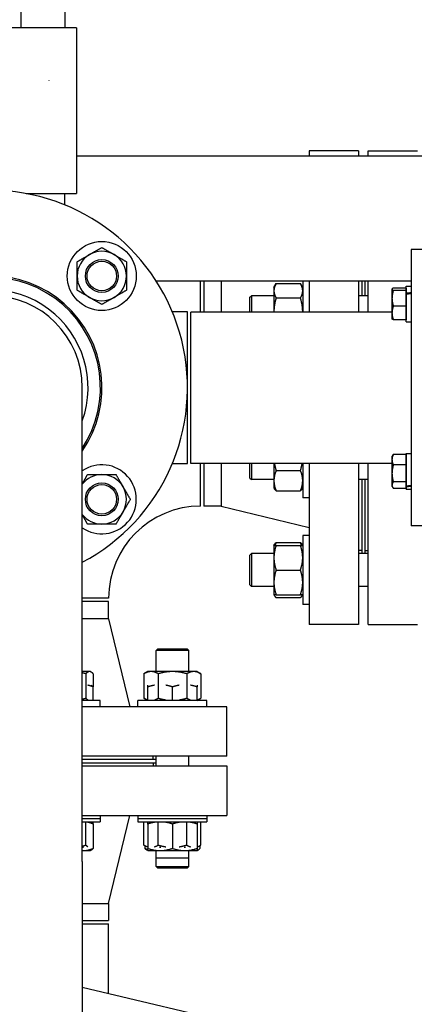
# Model space of a CAD drawing. Header units: inches. Extents: x 24 to 1128, y -69 to 748.
# Tile 258 of 656: x 399.47 to 406.97, y 215.33 to 234.04. Entities that reach past the tile are written whole.
import ezdxf

# ---------------------------------------------------------------- set-up
doc = ezdxf.new("R2010")
doc.units = ezdxf.units.IN
doc.header["$LTSCALE"] = 32
doc.header["$MEASUREMENT"] = 0
doc.layers.add('Visible (ANSI)', color=7, linetype='Continuous', lineweight=30)

msp = doc.modelspace()

# ---------------------------------------------------------------- linework, layer by layer
at = {"layer": 'Visible (ANSI)'}
for p, q in [((399.48563, 234.69617), (399.48563, 233.88367)), ((400.32563, 234.68002), (400.32563, 233.88367)), ((400.54688, 233.88367), (399.26438, 233.88367)), ((400.54688, 233.88367), (400.54688, 230.73367)), ((400.54688, 231.44761), (408.31163, 231.44761)), ((404.96813, 231.54617), (404.96813, 231.44761)), ((405.90813, 231.54617), (404.96813, 231.54617)), ((405.90813, 231.54617), (405.90813, 231.44761)), ((406.09063, 231.44761), (406.09063, 231.54617)), ((406.09063, 231.54617), (407.03063, 231.54617)), ((399.58743, 230.73367), (400.54688, 230.73367)), ((400.32563, 230.51692), (400.32563, 230.73367)), ((406.90563, 229.67117), (406.90563, 224.42117)), ((407.15563, 229.67117), (406.90563, 229.67117)), ((402.06095, 229.07261), (406.90563, 229.07261)), ((402.90563, 228.48367), (402.90563, 229.07261)), ((402.96813, 229.07261), (402.96813, 228.48367)), ((403.2948, 229.07261), (403.2948, 228.48367)), ((404.29913, 228.94998), (404.341, 229.0225)), ((404.341, 229.0225), (404.80427, 229.0225)), ((404.84613, 228.94998), (404.80427, 229.0225)), ((404.84613, 229.07261), (404.84613, 228.48367)), ((404.96813, 229.07261), (404.96813, 228.48367)), ((405.90813, 229.07261), (405.90813, 228.48367)), ((405.96813, 229.07261), (405.96813, 228.79373)), ((406.03063, 228.79373), (406.03063, 229.07261)), ((406.09063, 228.48367), (406.09063, 229.07261)), ((406.81163, 228.83716), (406.81163, 228.97716)), ((406.81163, 228.97716), (406.90563, 228.97716)), ((403.84313, 228.76243), (403.87443, 228.79373)), ((403.87443, 228.79373), (403.87443, 228.48367)), ((404.29913, 228.79373), (403.87443, 228.79373)), ((404.29913, 228.94998), (404.29913, 228.88718)), ((404.29913, 228.88718), (404.29913, 228.48367)), ((406.09063, 228.79373), (405.90813, 228.79373)), ((406.54363, 228.91816), (406.54511, 228.92073)), ((406.54363, 228.91816), (406.54363, 228.91561)), ((406.54363, 228.91561), (406.54363, 228.74368)), ((406.81163, 228.93741), (406.56873, 228.93741)), ((406.81163, 228.89381), (406.56873, 228.89381)), ((406.81163, 228.93741), (406.81163, 228.91561)), ((406.81163, 228.91816), (406.81163, 228.91816)), ((406.81163, 228.91561), (406.81163, 228.89381)), ((406.81163, 228.89381), (406.81163, 228.74368)), ((406.81163, 228.81767), (406.81163, 228.83716)), ((406.81163, 228.29716), (406.81163, 228.81767)), ((403.84313, 228.48367), (403.84313, 228.76243)), ((404.341, 228.75187), (404.80427, 228.75187)), ((406.54363, 228.74368), (406.54363, 228.46523)), ((406.81163, 228.59356), (406.56873, 228.59356)), ((406.81163, 228.74368), (406.81163, 228.59356)), ((406.81163, 228.59356), (406.81163, 228.46523)), ((402.65563, 228.48617), (402.36813, 228.48617)), ((402.65563, 225.60617), (402.65563, 228.48617)), ((402.71813, 225.60867), (402.71813, 228.48367)), ((406.54363, 228.48367), (402.71813, 228.48367)), ((406.54363, 228.46523), (406.54363, 228.35616)), ((406.81163, 228.46523), (406.81163, 228.33691)), ((406.54363, 228.35616), (406.54511, 228.35359)), ((406.81163, 228.33691), (406.56873, 228.33691)), ((406.81163, 228.35616), (406.81163, 228.35616)), ((406.81163, 228.29716), (406.90563, 228.29716)), ((400.65563, 218.04617), (400.65563, 227.04617)), ((406.81163, 225.77671), (406.56873, 225.77671)), ((406.81163, 225.18023), (406.81163, 225.79518)), ((406.81163, 225.79518), (406.90563, 225.79518)), ((406.81163, 225.77671), (406.81163, 225.67744)), ((402.36813, 225.60617), (402.65563, 225.60617)), ((406.54363, 225.60867), (402.71813, 225.60867)), ((402.90563, 224.79617), (402.90563, 225.60867)), ((402.96813, 225.60867), (402.96813, 224.79617)), ((403.2948, 225.60867), (403.2948, 224.79617)), ((403.84313, 225.32991), (403.84313, 225.60867)), ((403.87443, 225.60867), (403.87443, 225.29861)), ((404.29913, 225.60867), (404.29913, 225.27965)), ((404.84613, 225.60867), (404.84613, 224.95486)), ((404.96813, 225.60867), (404.96813, 222.54617)), ((405.90813, 225.60867), (405.90813, 222.54617)), ((406.09063, 222.54617), (406.09063, 225.60867)), ((406.54363, 225.73618), (406.55671, 225.75884)), ((406.54363, 225.73618), (406.54363, 225.67744)), ((406.54363, 225.67744), (406.54363, 225.41742)), ((406.81163, 225.73618), (406.81163, 225.73618)), ((406.81163, 225.67744), (406.81163, 225.57818)), ((404.341, 225.47102), (404.80427, 225.47102)), ((406.54363, 225.41742), (406.54363, 225.19515)), ((406.81163, 225.57818), (406.56873, 225.57818)), ((406.81163, 225.57818), (406.81163, 225.41742)), ((406.81163, 225.41742), (406.81163, 225.25665)), ((403.84313, 225.32991), (403.87443, 225.29861)), ((404.29913, 225.29861), (403.87443, 225.29861)), ((404.29913, 225.27965), (404.29913, 225.14236)), ((406.09063, 225.29861), (405.90813, 225.29861)), ((405.96813, 225.29861), (405.96813, 223.89412)), ((406.03063, 223.89412), (406.03063, 225.29861)), ((406.81163, 225.25665), (406.56873, 225.25665)), ((406.81163, 225.25665), (406.81163, 225.19515)), ((404.29913, 225.14236), (404.30868, 225.12582)), ((404.341, 225.08828), (404.80427, 225.08828)), ((404.84613, 225.14236), (404.83659, 225.12582)), ((406.54363, 225.19515), (406.54363, 225.17418)), ((406.54363, 225.17418), (406.55671, 225.15151)), ((406.81163, 225.13365), (406.56873, 225.13365)), ((406.81163, 225.19515), (406.81163, 225.13365)), ((406.81163, 225.16705), (406.81163, 225.18023)), ((406.81163, 225.17418), (406.81163, 225.17418)), ((406.81163, 225.11518), (406.81163, 225.16705)), ((406.81163, 225.11518), (406.90563, 225.11518)), ((404.96813, 224.95486), (404.84613, 224.95486)), ((403.2948, 224.79617), (402.96813, 224.79617)), ((403.2948, 224.79617), (404.96813, 224.39117)), ((407.15563, 224.42117), (406.90563, 224.42117)), ((404.341, 224.10444), (404.80427, 224.10444)), ((404.84613, 224.23787), (404.84613, 222.92537)), ((404.96813, 224.23787), (404.84613, 224.23787)), ((404.29913, 224.05037), (404.30868, 224.06691)), ((404.29913, 224.05037), (404.29913, 223.816)), ((404.341, 224.05037), (404.80427, 224.05037)), ((404.84613, 224.05037), (404.83659, 224.06691)), ((405.96813, 223.95117), (405.90813, 223.95117)), ((406.03063, 223.95117), (406.09063, 223.95117)), ((403.84313, 223.86282), (403.87443, 223.89412)), ((403.84313, 223.30042), (403.84313, 223.86282)), ((403.87443, 223.89412), (403.87443, 223.26912)), ((404.29913, 223.89412), (403.87443, 223.89412)), ((404.29913, 223.816), (404.29913, 223.34725)), ((406.09063, 223.89412), (405.90813, 223.89412)), ((404.341, 223.58162), (404.80427, 223.58162)), ((404.29913, 223.34725), (404.29913, 223.11287)), ((403.84313, 223.30042), (403.87443, 223.26912)), ((404.29913, 223.26912), (403.87443, 223.26912)), ((406.09063, 223.26912), (405.90813, 223.26912)), ((401.15563, 223.04617), (400.65563, 223.04617)), ((401.15563, 222.98367), (400.65563, 222.98367)), ((401.15563, 222.657), (401.15563, 222.98367)), ((404.29913, 223.11287), (404.30868, 223.09634)), ((404.341, 223.11287), (404.80427, 223.11287)), ((404.341, 223.0588), (404.80427, 223.0588)), ((404.84613, 223.11287), (404.83659, 223.09634)), ((404.96813, 222.92537), (404.84613, 222.92537)), ((401.15563, 222.657), (400.65563, 222.657)), ((401.15563, 222.657), (401.56063, 220.98367)), ((405.90813, 222.54617), (404.96813, 222.54617)), ((406.09063, 222.54617), (407.03063, 222.54617)), ((402.08898, 222.08367), (402.05768, 222.05237)), ((402.68268, 222.05237), (402.05768, 222.05237)), ((402.05768, 221.65267), (402.05768, 222.05237)), ((402.08898, 222.08367), (402.65138, 222.08367)), ((402.65138, 222.08367), (402.68268, 222.05237)), ((402.68268, 221.65267), (402.68268, 222.05237)), ((400.79347, 221.65267), (400.65563, 221.65267)), ((400.72343, 221.6108), (400.72343, 221.14754)), ((400.80945, 221.65267), (400.79347, 221.65267)), ((400.80945, 221.65267), (400.82598, 221.64312)), ((400.86352, 221.6108), (400.86352, 221.3603)), ((401.90143, 221.65267), (401.82892, 221.6108)), ((401.82892, 221.6108), (401.82892, 221.14754)), ((401.96423, 221.65267), (401.90143, 221.65267)), ((402.37018, 221.65267), (401.96423, 221.65267)), ((402.09955, 221.6108), (402.09955, 221.14754)), ((402.77613, 221.65267), (402.37018, 221.65267)), ((402.64081, 221.6108), (402.64081, 221.14754)), ((402.83893, 221.65267), (402.77613, 221.65267)), ((402.83893, 221.65267), (402.91145, 221.6108)), ((402.91145, 221.6108), (402.91145, 221.14754)), ((400.86352, 221.10567), (400.86352, 221.3603)), ((401.90143, 221.10567), (401.90143, 221.3603)), ((402.37018, 221.10567), (402.37018, 221.3603)), ((402.83893, 221.10567), (402.83893, 221.3603)), ((400.99695, 221.10567), (400.65563, 221.10567)), ((400.99695, 220.98367), (400.99695, 221.10567)), ((403.02643, 221.10567), (401.71393, 221.10567)), ((401.71393, 220.98367), (401.71393, 221.10567)), ((401.90143, 221.10567), (401.82892, 221.14754)), ((402.83893, 221.10567), (402.91145, 221.14754)), ((403.02643, 220.98367), (403.02643, 221.10567)), ((403.40563, 220.98367), (400.65563, 220.98367)), ((403.40563, 220.04367), (403.40563, 220.98367)), ((403.40563, 220.04367), (400.65563, 220.04367)), ((402.05768, 219.98367), (400.65563, 219.98367)), ((402.00063, 219.98367), (402.00063, 220.04367)), ((402.05768, 219.86067), (402.05768, 220.04367)), ((402.68268, 219.86067), (402.68268, 220.04367)), ((400.65563, 219.92117), (402.05768, 219.92117)), ((400.65563, 219.92067), (402.00063, 219.92067)), ((400.65563, 219.86067), (403.40563, 219.86067)), ((402.00063, 219.92067), (402.00063, 219.86067)), ((403.40563, 219.86067), (403.40563, 218.92067)), ((400.65563, 218.92067), (403.40563, 218.92067)), ((400.65563, 218.86167), (400.99695, 218.86167)), ((400.99695, 218.92067), (400.99695, 218.86167)), ((400.99695, 218.86167), (400.99695, 218.79867)), ((401.15563, 217.24734), (401.56063, 218.92067)), ((401.71393, 218.92067), (401.71393, 218.86167)), ((401.71393, 218.86167), (403.02643, 218.86167)), ((401.71393, 218.86167), (401.71393, 218.79867)), ((403.02643, 218.92067), (403.02643, 218.86167)), ((403.02643, 218.86167), (403.02643, 218.79867)), ((400.65563, 218.79867), (400.99695, 218.79867)), ((400.72343, 218.35654), (400.72343, 218.79867)), ((400.86352, 218.7568), (400.86352, 218.79867)), ((400.86352, 218.7568), (400.86352, 218.29354)), ((401.71393, 218.79867), (403.02643, 218.79867)), ((401.82892, 218.35654), (401.82892, 218.79867)), ((401.90143, 218.7568), (401.90143, 218.29354)), ((402.09955, 218.35654), (402.09955, 218.79867)), ((402.37018, 218.7568), (402.37018, 218.29354)), ((402.64081, 218.35654), (402.64081, 218.79867)), ((402.83893, 218.7568), (402.83893, 218.29354)), ((402.91145, 218.35654), (402.91145, 218.79867)), ((400.66211, 218.31467), (400.6819, 218.31467)), ((401.90143, 218.31467), (401.82892, 218.35654)), ((401.84736, 218.34589), (401.84736, 218.29354)), ((402.12253, 218.31467), (402.14934, 218.31467)), ((402.59102, 218.31467), (402.61784, 218.31467)), ((402.83893, 218.31467), (402.91145, 218.35654)), ((402.893, 218.34589), (402.893, 218.29354)), ((400.65563, 218.25167), (400.67215, 218.25167)), ((400.67215, 218.25167), (400.80945, 218.25167)), ((400.80945, 218.25167), (400.82598, 218.26122)), ((401.90143, 218.25167), (401.8849, 218.26122)), ((401.90143, 218.25167), (402.13581, 218.25167)), ((402.05768, 218.11497), (402.05768, 218.25167)), ((402.05768, 218.11497), (402.68268, 218.11497)), ((402.05768, 217.95197), (402.05768, 218.11497)), ((402.13581, 218.25167), (402.60456, 218.25167)), ((402.60456, 218.25167), (402.83893, 218.25167)), ((402.68268, 218.11497), (402.68268, 218.25167)), ((402.68268, 217.95197), (402.68268, 218.11497)), ((402.83893, 218.25167), (402.85547, 218.26122)), ((400.65563, 218.04617), (400.65563, 210.57006)), ((402.05768, 217.95197), (402.68268, 217.95197)), ((402.08898, 217.92067), (402.05768, 217.95197)), ((402.65138, 217.92067), (402.08898, 217.92067)), ((402.65138, 217.92067), (402.68268, 217.95197)), ((400.65563, 217.24734), (401.15563, 217.24734)), ((401.15563, 217.24734), (401.15563, 216.92067)), ((400.65563, 216.92067), (401.15563, 216.92067)), ((400.65563, 216.85817), (401.15563, 216.85817)), ((401.15563, 215.53123), (401.15563, 216.85817)), ((406.65571, 214.23257), (400.65563, 215.64929))]:
    msp.add_line(p, q, dxfattribs=at)
for centre, radius in [((401.02695, 229.16749), 0.65625), ((401.02695, 229.16749), 0.31271), ((401.02695, 229.16749), 0.3125), ((401.02695, 229.16749), 0.2812), ((401.02695, 224.92485), 0.31271), ((401.02695, 224.92485), 0.3125), ((401.02695, 224.92485), 0.2812)]:
    msp.add_circle(centre, radius, dxfattribs=at)
for centre, radius, start, end in [((398.90563, 227.04617), 3.75, 297.818139, 242.181861), ((401.02695, 229.16749), 0.46875, 120, 180), ((401.02695, 229.16749), 0.46875, 60, 120), ((401.02695, 229.16749), 0.46875, 0, 60), ((398.90563, 227.04617), 2.125, 325.439678, 214.560322), ((398.90563, 227.04617), 2.09553, 326.62732, 213.37268), ((401.02695, 229.16749), 0.46875, 180, 240), ((401.02695, 229.16749), 0.46875, 300, 0), ((398.90563, 227.04617), 1.86, 340.196524, 199.803476), ((398.90563, 227.04617), 1.75, 0, 180), ((401.02695, 229.16749), 0.46875, 240, 300), ((401.02695, 224.92485), 0.65625, 235.540644, 124.459356), ((401.02695, 224.92485), 0.46875, 90, 142.386895), ((401.02695, 224.92485), 0.46875, 30, 90), ((401.02695, 224.92485), 0.46875, 330, 30), ((401.02695, 224.92485), 0.46875, 270, 330), ((402.90563, 223.04617), 1.75, 90, 180), ((401.02695, 224.92485), 0.46875, 217.613105, 270)]:
    msp.add_arc(centre, radius, start, end, dxfattribs=at)
for centre, major_axis, ratio, start_param, end_param in [((406.839, 228.63716), (1.92803, 0.27507), 0.10364979, 1.52144398, 1.57020057), ((406.97227, 228.63716), (1.92803, 0.27507), 0.10364979, 1.5905754, 1.6394144), ((406.839, 225.45518), (1.92802, 0.20796), 0.13951525, 4.68315115, 4.73190773), ((406.97227, 225.45518), (1.92802, 0.20796), 0.13951525, 4.61393731, 4.66277632)]:
    msp.add_ellipse(centre, major_axis=major_axis, ratio=ratio, start_param=start_param, end_param=end_param, dxfattribs=at)
for points, knots in [([(400.02322, 232.88431), (400.02376, 232.88416), (400.02431, 232.884), (400.02504, 232.88378), (400.02524, 232.88373), (400.02544, 232.88367)], [-0.00483455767, -0.00483455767, -0.00483455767, -0.00483455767, 0, 0, 0.00176659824, 0.00176659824, 0.00176659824, 0.00176659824]), ([(400.02544, 232.88367), (400.02528, 232.88378), (400.02511, 232.8839), (400.02451, 232.88432), (400.02407, 232.88462), (400.02363, 232.88492)], [-0.00176659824, -0.00176659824, -0.00176659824, -0.00176659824, 0, 0, 0.0046696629, 0.0046696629, 0.0046696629, 0.0046696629])]:
    msp.add_open_spline(points, degree=3, knots=knots, dxfattribs=at)
for points, weights in [([(400.79258, 229.57344), (400.90135, 229.63624), (401.02695, 229.70876)], [1, 1.0379548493, 1]), ([(401.02695, 229.70876), (401.15255, 229.63624), (401.26133, 229.57344)], [1, 1.0379548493, 1]), ([(400.5582, 229.43812), (400.6838, 229.51064), (400.79258, 229.57344)], [1, 1.0379548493, 1]), ([(401.26133, 229.57344), (401.3701, 229.51064), (401.4957, 229.43812)], [1, 1.0379548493, 1]), ([(400.5582, 229.16749), (400.5582, 229.29309), (400.5582, 229.43812)], [1, 1.0379548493, 1]), ([(401.4957, 229.43812), (401.4957, 229.29309), (401.4957, 229.16749)], [1, 1.0379548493, 1]), ([(400.5582, 228.89686), (400.5582, 229.04189), (400.5582, 229.16749)], [1, 1.0379548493, 1]), ([(401.4957, 229.16749), (401.4957, 229.04189), (401.4957, 228.89686)], [1, 1.0379548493, 1]), ([(404.341, 229.0225), (404.29913, 228.94998), (404.29913, 228.88718)], [1, 1.0379548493, 1]), ([(404.84613, 228.88718), (404.84613, 228.94998), (404.80427, 229.0225)], [1, 1.0379548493, 1]), ([(400.79258, 228.76154), (400.6838, 228.82434), (400.5582, 228.89686)], [1, 1.0379548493, 1]), ([(401.4957, 228.89686), (401.3701, 228.82434), (401.26133, 228.76154)], [1, 1.0379548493, 1]), ([(404.29913, 228.88718), (404.29913, 228.82438), (404.341, 228.75187)], [1, 1.0379548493, 1]), ([(404.80427, 228.75187), (404.84613, 228.82438), (404.84613, 228.88718)], [1, 1.0379548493, 1]), ([(406.56873, 228.93741), (406.54363, 228.92573), (406.54363, 228.91561)], [1, 1.0379548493, 1]), ([(406.54363, 228.91561), (406.54363, 228.90549), (406.56873, 228.89381)], [1, 1.0379548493, 1]), ([(406.56873, 228.89381), (406.54363, 228.81336), (406.54363, 228.74368)], [1, 1.0379548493, 1]), ([(401.02695, 228.62622), (400.90135, 228.69874), (400.79258, 228.76154)], [1, 1.0379548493, 1]), ([(401.26133, 228.76154), (401.15255, 228.69874), (401.02695, 228.62622)], [1, 1.0379548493, 1]), ([(404.341, 228.75187), (404.29951, 228.60814), (404.29914, 228.48367)], [1, 1.03759995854, 1.00070314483]), ([(404.84613, 228.48367), (404.84576, 228.60814), (404.80427, 228.75187)], [1.00070314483, 1.03759995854, 1]), ([(406.54363, 228.74368), (406.54363, 228.67401), (406.56873, 228.59356)], [1, 1.0379548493, 1]), ([(406.56873, 228.59356), (406.54363, 228.52479), (406.54363, 228.46523)], [1, 1.0379548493, 1]), ([(406.54363, 228.46523), (406.54363, 228.40568), (406.56873, 228.33691)], [1, 1.0379548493, 1]), ([(406.56873, 228.33691), (406.54961, 228.34581), (406.54511, 228.35359)], [1, 1.02865772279, 1.01403954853]), ([(406.56873, 225.77671), (406.54363, 225.72351), (406.54363, 225.67744)], [1, 1.0379548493, 1]), ([(406.55671, 225.75884), (406.5617, 225.76748), (406.56873, 225.77671)], [1.01504930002, 1.0103434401, 1]), ([(404.30906, 225.60867), (404.31932, 225.54355), (404.341, 225.47102)], [1.01897199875, 1.01929831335, 1]), ([(404.80427, 225.47102), (404.82594, 225.54355), (404.83621, 225.60867)], [1, 1.01929831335, 1.01897199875]), ([(406.54363, 225.67744), (406.54363, 225.63138), (406.56873, 225.57818)], [1, 1.0379548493, 1]), ([(404.341, 225.47102), (404.29913, 225.36846), (404.29913, 225.27965)], [1, 1.0379548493, 1]), ([(404.84613, 225.27965), (404.84613, 225.36846), (404.80427, 225.47102)], [1, 1.0379548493, 1]), ([(406.56873, 225.57818), (406.54363, 225.49203), (406.54363, 225.41742)], [1, 1.0379548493, 1]), ([(406.54363, 225.41742), (406.54363, 225.34281), (406.56873, 225.25665)], [1, 1.0379548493, 1]), ([(400.65563, 225.2192), (400.70263, 225.30061), (400.75632, 225.3936)], [1.01485164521, 1.02782596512, 1]), ([(400.75632, 225.3936), (400.90135, 225.3936), (401.02695, 225.3936)], [1, 1.0379548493, 1]), ([(401.02695, 225.3936), (401.15255, 225.3936), (401.29759, 225.3936)], [1, 1.0379548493, 1]), ([(401.29759, 225.3936), (401.3701, 225.268), (401.4329, 225.15922)], [1, 1.0379548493, 1]), ([(404.29913, 225.27965), (404.29913, 225.19084), (404.341, 225.08828)], [1, 1.0379548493, 1]), ([(404.80427, 225.08828), (404.84613, 225.19084), (404.84613, 225.27965)], [1, 1.0379548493, 1]), ([(406.56873, 225.25665), (406.54363, 225.2237), (406.54363, 225.19515)], [1, 1.0379548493, 1]), ([(401.4329, 225.15922), (401.4957, 225.05045), (401.56822, 224.92485)], [1, 1.0379548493, 1]), ([(404.341, 225.08828), (404.31892, 225.10808), (404.30868, 225.12582)], [1, 1.01965956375, 1.01895290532]), ([(404.83659, 225.12582), (404.82634, 225.10808), (404.80427, 225.08828)], [1.01895290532, 1.01965956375, 1]), ([(406.54363, 225.19515), (406.54363, 225.16661), (406.56873, 225.13365)], [1, 1.0379548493, 1]), ([(401.56822, 224.92485), (401.4957, 224.79925), (401.4329, 224.69047)], [1, 1.0379548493, 1]), ([(401.4329, 224.69047), (401.3701, 224.5817), (401.29759, 224.4561)], [1, 1.0379548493, 1]), ([(400.75632, 224.4561), (400.70263, 224.54909), (400.65563, 224.63049)], [1, 1.02782596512, 1.01485164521]), ([(401.02695, 224.4561), (400.90135, 224.4561), (400.75632, 224.4561)], [1, 1.0379548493, 1]), ([(401.29759, 224.4561), (401.15255, 224.4561), (401.02695, 224.4561)], [1, 1.0379548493, 1]), ([(404.30868, 224.06691), (404.31892, 224.08465), (404.341, 224.10444)], [1.01895290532, 1.01965956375, 1]), ([(404.341, 224.10444), (404.32961, 224.07653), (404.32143, 224.05037)], [1, 1.01005189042, 1.01477953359]), ([(404.82383, 224.05037), (404.81566, 224.07653), (404.80427, 224.10444)], [1.01477953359, 1.01005189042, 1]), ([(404.80427, 224.10444), (404.82634, 224.08465), (404.83659, 224.06691)], [1, 1.01965956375, 1.01895290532]), ([(404.29913, 224.05037), (404.29913, 224.05037), (404.341, 224.05037)], [1, 1.0379548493, 1]), ([(404.341, 224.05037), (404.29913, 223.92477), (404.29913, 223.816)], [1, 1.0379548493, 1]), ([(404.84613, 223.816), (404.84613, 223.92477), (404.80427, 224.05037)], [1, 1.0379548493, 1]), ([(404.80427, 224.05037), (404.84613, 224.05037), (404.84613, 224.05037)], [1, 1.0379548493, 1]), ([(404.29913, 223.816), (404.29913, 223.70722), (404.341, 223.58162)], [1, 1.0379548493, 1]), ([(404.80427, 223.58162), (404.84613, 223.70722), (404.84613, 223.816)], [1, 1.0379548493, 1]), ([(404.341, 223.58162), (404.29913, 223.45602), (404.29913, 223.34725)], [1, 1.0379548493, 1]), ([(404.84613, 223.34725), (404.84613, 223.45602), (404.80427, 223.58162)], [1, 1.0379548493, 1]), ([(404.29913, 223.34725), (404.29913, 223.23847), (404.341, 223.11287)], [1, 1.0379548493, 1]), ([(404.80427, 223.11287), (404.84613, 223.23847), (404.84613, 223.34725)], [1, 1.0379548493, 1]), ([(404.341, 223.11287), (404.29913, 223.11287), (404.29913, 223.11287)], [1, 1.0379548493, 1]), ([(404.30147, 223.11287), (404.30881, 223.08766), (404.341, 223.0588)], [1.01375847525, 1.02892942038, 1]), ([(404.84613, 223.11287), (404.84613, 223.11287), (404.80427, 223.11287)], [1, 1.0379548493, 1]), ([(404.80427, 223.0588), (404.83646, 223.08766), (404.8438, 223.11287)], [1, 1.02892942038, 1.01375847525]), ([(400.72343, 221.6108), (400.68852, 221.62124), (400.65563, 221.62896)], [1, 1.00919679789, 1.01393666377]), ([(400.79347, 221.65267), (400.76097, 221.65267), (400.72343, 221.6108)], [1, 1.0379548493, 1]), ([(400.86352, 221.6108), (400.82598, 221.65267), (400.79347, 221.65267)], [1, 1.0379548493, 1]), ([(401.96423, 221.65267), (401.90143, 221.65267), (401.82892, 221.6108)], [1, 1.0379548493, 1]), ([(402.09955, 221.6108), (402.02703, 221.65267), (401.96423, 221.65267)], [1, 1.0379548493, 1]), ([(402.37018, 221.65267), (402.24458, 221.65267), (402.09955, 221.6108)], [1, 1.0379548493, 1]), ([(402.64081, 221.6108), (402.49578, 221.65267), (402.37018, 221.65267)], [1, 1.0379548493, 1]), ([(402.77613, 221.65267), (402.71333, 221.65267), (402.64081, 221.6108)], [1, 1.0379548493, 1]), ([(402.91145, 221.6108), (402.83893, 221.65267), (402.77613, 221.65267)], [1, 1.0379548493, 1]), ([(400.86352, 221.3603), (400.8095, 221.38235), (400.76107, 221.3926)], [1, 1.01963766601, 1.01895445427]), ([(400.82602, 221.3926), (400.84375, 221.38235), (400.86352, 221.3603)], [1.01895445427, 1.01963766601, 1]), ([(401.90143, 221.3603), (401.90143, 221.38233), (401.90143, 221.39258)], [1, 1.01961726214, 1.01895585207]), ([(402.02678, 221.39258), (401.96752, 221.38233), (401.90143, 221.3603)], [1.01895585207, 1.01961726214, 1]), ([(402.37018, 221.3603), (402.30424, 221.38228), (402.24509, 221.39253)], [1, 1.01957496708, 1.01895860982]), ([(402.49527, 221.39253), (402.43613, 221.38228), (402.37018, 221.3603)], [1.01895860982, 1.01957496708, 1]), ([(402.83893, 221.3603), (402.77285, 221.38233), (402.71359, 221.39258)], [1, 1.01961726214, 1.01895585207]), ([(402.83893, 221.39258), (402.83893, 221.38233), (402.83893, 221.3603)], [1.01895585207, 1.01961726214, 1]), ([(400.65563, 221.12937), (400.68852, 221.1371), (400.72343, 221.14754)], [1.01393666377, 1.00919679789, 1]), ([(400.72343, 221.14754), (400.74328, 221.1254), (400.76107, 221.11515)], [1, 1.01971939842, 1.01894841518]), ([(401.82892, 221.14754), (401.86715, 221.12546), (401.90143, 221.11522)], [1, 1.01965956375, 1.01895290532]), ([(402.02678, 221.11514), (402.06117, 221.12538), (402.09955, 221.14754)], [1.01894735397, 1.01973284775, 1]), ([(402.09955, 221.14754), (402.1763, 221.12538), (402.24509, 221.11514)], [1, 1.01973284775, 1.01894735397]), ([(402.49527, 221.11514), (402.56406, 221.12538), (402.64081, 221.14754)], [1.01894735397, 1.01973284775, 1]), ([(402.64081, 221.14754), (402.67919, 221.12538), (402.71359, 221.11514)], [1, 1.01973284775, 1.01894735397]), ([(402.83893, 221.11522), (402.87321, 221.12546), (402.91145, 221.14754)], [1.01895290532, 1.01965956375, 1]), ([(400.86352, 218.7568), (400.8095, 218.77885), (400.76107, 218.7891)], [1, 1.01963766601, 1.01895445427]), ([(400.82602, 218.7891), (400.84375, 218.77885), (400.86352, 218.7568)], [1.01895445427, 1.01963766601, 1]), ([(402.02678, 218.78908), (401.96752, 218.77883), (401.90143, 218.7568)], [1.01895585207, 1.01961726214, 1]), ([(401.90143, 218.7568), (401.90143, 218.77883), (401.90143, 218.78908)], [1, 1.01961726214, 1.01895585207]), ([(402.37018, 218.7568), (402.30424, 218.77878), (402.24509, 218.78903)], [1, 1.01957496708, 1.01895860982]), ([(402.49527, 218.78903), (402.43613, 218.77878), (402.37018, 218.7568)], [1.01895860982, 1.01957496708, 1]), ([(402.83893, 218.7568), (402.77285, 218.77883), (402.71359, 218.78908)], [1, 1.01961726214, 1.01895585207]), ([(402.83893, 218.78908), (402.83893, 218.77883), (402.83893, 218.7568)], [1.01895585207, 1.01961726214, 1]), ([(400.65563, 218.33837), (400.68852, 218.3461), (400.72343, 218.35654)], [1.01393666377, 1.00919679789, 1]), ([(400.67215, 218.25167), (400.76097, 218.25167), (400.86352, 218.29354)], [1, 1.0379548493, 1]), ([(400.72343, 218.35654), (400.74328, 218.3344), (400.76107, 218.32415)], [1, 1.01971939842, 1.01894841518]), ([(400.86352, 218.29354), (400.84373, 218.27146), (400.82598, 218.26122)], [1, 1.01965956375, 1.01895290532]), ([(401.82892, 218.35654), (401.86715, 218.33446), (401.90143, 218.32422)], [1, 1.01965956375, 1.01895290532]), ([(401.84736, 218.29354), (401.87527, 218.28214), (401.90143, 218.27397)], [1, 1.01005189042, 1.01477953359]), ([(401.8849, 218.26122), (401.86715, 218.27146), (401.84736, 218.29354)], [1.01895290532, 1.01965956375, 1]), ([(401.90143, 218.29354), (402.02703, 218.25167), (402.13581, 218.25167)], [1, 1.0379548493, 1]), ([(401.90143, 218.25167), (401.90143, 218.25167), (401.90143, 218.29354)], [1, 1.0379548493, 1]), ([(402.02678, 218.32414), (402.06117, 218.33438), (402.09955, 218.35654)], [1.01894735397, 1.01973284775, 1]), ([(402.09955, 218.35654), (402.1763, 218.33438), (402.24509, 218.32414)], [1, 1.01973284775, 1.01894735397]), ([(402.13581, 218.25167), (402.24458, 218.25167), (402.37018, 218.29354)], [1, 1.0379548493, 1]), ([(402.37018, 218.29354), (402.49578, 218.25167), (402.60456, 218.25167)], [1, 1.0379548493, 1]), ([(402.49527, 218.32414), (402.56406, 218.33438), (402.64081, 218.35654)], [1.01894735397, 1.01973284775, 1]), ([(402.60456, 218.25167), (402.71333, 218.25167), (402.83893, 218.29354)], [1, 1.0379548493, 1]), ([(402.64081, 218.35654), (402.67919, 218.33438), (402.71359, 218.32414)], [1, 1.01973284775, 1.01894735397]), ([(402.83893, 218.32422), (402.87321, 218.33446), (402.91145, 218.35654)], [1.01895290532, 1.01965956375, 1]), ([(402.83893, 218.29354), (402.83893, 218.25167), (402.83893, 218.25167)], [1, 1.0379548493, 1]), ([(402.83893, 218.254), (402.86414, 218.26135), (402.893, 218.29354)], [1.01375847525, 1.02892942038, 1]), ([(400.65563, 218.25201), (400.6639, 218.25167), (400.67215, 218.25167)], [1.00620756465, 1.00341018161, 1])]:
    msp.add_rational_spline(points, weights, degree=2, dxfattribs=at)

doc.saveas('drawing.dxf')
